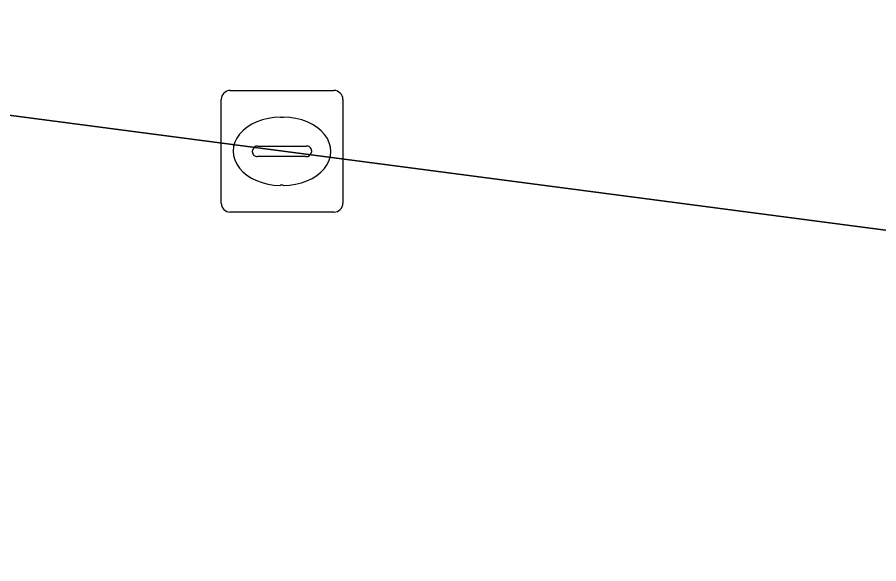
# Model space of a CAD drawing. Extents: x 160663 to 161506, y 382245 to 383291.
# Drawn here: x 160875.43 to 160882.5, y 383235.58 to 383240.08 of the extents above; entities that cross this region are included whole.
import ezdxf

# ---------------------------------------------------------------- set-up
doc = ezdxf.new("R2010")
doc.units = 0
for name, color, linetype in [('IMGEO_Kolk', 7, 'Continuous'), ('IMGEO_Parkeervlak_open', 7, 'Continuous'), ('IMGEO_Rijbaan_lokaal_gesloten', 7, 'Continuous')]:
    doc.layers.add(name, color=color, linetype=linetype)

msp = doc.modelspace()

# ---------------------------------------------------------------- linework, layer by layer
at = {"layer": 'IMGEO_Kolk'}
for p, q in [((160877.1749, 383239.4755), (160878.0271, 383239.4755)), ((160877.1005, 383238.5489), (160877.1005, 383239.4011)), ((160878.1015, 383239.4011), (160878.1015, 383238.5489)), ((160877.5885, 383239.2547), (160877.6135, 383239.2547)), ((160877.3589, 383238.9689), (160877.3589, 383238.9811)), ((160877.402, 383239.0183), (160877.7999, 383239.0183)), ((160877.843, 383238.9811), (160877.843, 383238.9689)), ((160877.7965, 383238.9317), (160877.3986, 383238.9317)), ((160877.6105, 383238.6953), (160877.5856, 383238.6953)), ((160878.0271, 383238.4745), (160877.1749, 383238.4745))]:
    msp.add_line(p, q, dxfattribs=at)
for points in [[(160877.1749, 383239.4755), (160878.0271, 383239.4755)], [(160877.1005, 383238.5489), (160877.1005, 383239.4011)], [(160878.1015, 383239.4011), (160878.1015, 383238.5489)], [(160878.0271, 383238.4745), (160877.1749, 383238.4745)]]:
    msp.add_lwpolyline(points, dxfattribs=at)
for centre, radius, start, end in [((160877.177, 383239.399), 0.0765, 91.55205, 178.44795), ((160877.177, 383239.399), 0.0765, 91.55205, 178.44795), ((160878.025, 383239.399), 0.0765, 1.55205, 88.44795), ((160878.025, 383239.399), 0.0765, 1.55205, 88.44795), ((160877.3991, 383238.9781), 0.0403, 85.87752, 175.75265), ((160877.8044, 383238.9799), 0.0386, 1.73085, 96.63898), ((160877.3956, 383238.9682), 0.0366, 178.93798, 274.71019), ((160877.8004, 383238.9745), 0.043, 264.86636, 352.45326), ((160877.177, 383238.551), 0.0765, 181.55205, 268.44795), ((160877.177, 383238.551), 0.0765, 181.55205, 268.44795), ((160878.025, 383238.551), 0.0765, 271.55205, 358.44795), ((160878.025, 383238.551), 0.0765, 271.55205, 358.44795)]:
    msp.add_arc(centre, radius, start, end, dxfattribs=at)
for centre, major_axis, ratio, start_param, end_param in [((160877.587, 383238.975), (-0.3872, 0.002), 0.722429, 4.712389, 7.853982), ((160877.612, 383238.975), (-0.3901, 0.002), 0.717154, 1.570796, 4.712389)]:
    msp.add_ellipse(centre, major_axis=major_axis, ratio=ratio, start_param=start_param, end_param=end_param, dxfattribs=at)
at = {"layer": 'IMGEO_Parkeervlak_open'}
msp.add_lwpolyline([(160898.592, 383236.223), (160873.35, 383239.534), (160872.796, 383234.961), (160896.746, 383231.936)], dxfattribs=at)
at = {"layer": 'IMGEO_Rijbaan_lokaal_gesloten'}
msp.add_lwpolyline([(160869.21, 383240.077), (160873.35, 383239.534), (160898.592, 383236.223), (160900.143, 383236.019)], dxfattribs=at)

doc.saveas('drawing.dxf')
